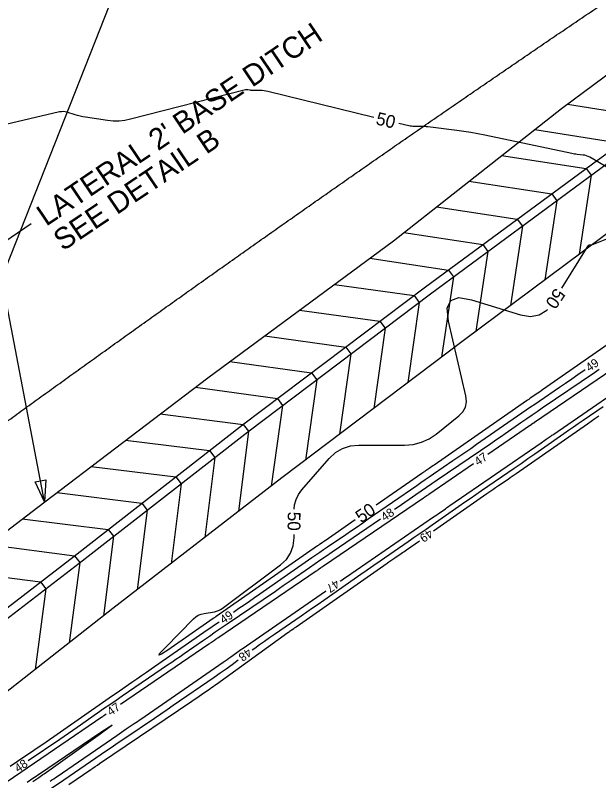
# Model space of a CAD drawing. Extents: x 2384780 to 2405861, y 547869 to 573706.
# Drawn here: x 2392464.9 to 2392601.5, y 553555 to 553734 of the extents above; entities that cross this region are included whole.
import ezdxf

# ---------------------------------------------------------------- set-up
doc = ezdxf.new("R2010")
doc.units = 0
for name, color, linetype in [('Breaklines', 7, 'Continuous'), ('Old_Level_5', 7, 'Continuous'), ('Old_Level_60', 7, 'Continuous'), ('Old_Level_61', 7, 'Continuous'), ('Old_Level_63', 7, 'Continuous'), ('Sheet Plan CELL', 7, 'Continuous')]:
    doc.layers.add(name, color=color, linetype=linetype)

msp = doc.modelspace()

# ---------------------------------------------------------------- linework, layer by layer
at = {"layer": 'Breaklines'}
msp.add_line((2392471.7765, 553620.19075), (2392460.4045, 553679.62675), dxfattribs=at)
msp.add_lwpolyline([(2392472.0645, 553625.3365), (2392471.7765, 553620.19075), (2392469.60925, 553624.86675)], close=True, dxfattribs=at)
at = {"layer": 'Old_Level_5'}
msp.add_line((2392468.695, 553685.21875), (2392460.4045, 553679.62675), dxfattribs=at)
msp.add_spline([(2392694.43275, 553605.75925), (2392690.61025, 553603.18375), (2392686.78975, 553600.6025), (2392682.9725, 553598.01725), (2392679.158, 553595.4275), (2392675.347, 553592.8335), (2392671.53875, 553590.235), (2392667.733, 553587.6325), (2392663.9305, 553585.02575), (2392660.13075, 553582.41475), (2392656.33375, 553579.8), (2392652.5395, 553577.18125), (2392648.74825, 553574.55875), (2392644.95925, 553571.932), (2392641.173, 553569.302), (2392637.38975, 553566.668), (2392633.60875, 553564.0305), (2392629.83025, 553561.38975), (2392626.05425, 553558.74525), (2392622.28075, 553556.097), (2392618.5095, 553553.44575), (2392614.74075, 553550.791), (2392610.9745, 553548.13325), (2392607.21, 553545.47225), (2392603.44825, 553542.80825), (2392599.68825, 553540.141), (2392595.93075, 553537.4705), (2392592.17525, 553534.79775), (2392588.422, 553532.1215), (2392584.67075, 553529.443), (2392580.9215, 553526.76125), (2392577.174, 553524.07725), (2392573.4285, 553521.3905), (2392569.68475, 553518.70125), (2392565.943, 553516.0095), (2392562.203, 553513.31525), (2392558.46475, 553510.61875), (2392554.72825, 553507.91975), (2392550.99325, 553505.21875), (2392547.25975, 553502.51525), (2392543.52825, 553499.81), (2392539.798, 553497.1025), (2392536.06925, 553494.39325), (2392532.34175, 553491.68175), (2392528.616, 553488.96875), (2392524.8915, 553486.25375), (2392521.16825, 553483.53675), (2392517.44625, 553480.81825), (2392513.7255, 553478.09825), (2392510.006, 553475.37675), (2392506.2875, 553472.6535), (2392502.57025, 553469.92925), (2392498.85375, 553467.20325), (2392495.1385, 553464.476), (2392491.42425, 553461.74775), (2392487.71075, 553459.01775), (2392483.99825, 553456.28725), (2392480.2865, 553453.555), (2392476.5755, 553450.82225), (2392472.8655, 553448.0885), (2392469.156, 553445.35375), (2392465.44725, 553442.61825), (2392461.73875, 553439.882), (2392458.03125, 553437.145), (2392454.324, 553434.40725), (2392450.61725, 553431.669), (2392446.911, 553428.93025), (2392443.205, 553426.191), (2392439.49975, 553423.4515), (2392435.7945, 553420.7115), (2392432.0895, 553417.97125), (2392428.3845, 553415.23075), (2392424.68, 553412.49), (2392420.9755, 553409.74925), (2392392.901, 553388.88475)], degree=3, dxfattribs=at)
at = {"layer": 'Old_Level_60'}
for points in [[(2392610.247, 553654.907), (2392586.49075, 553638.7635), (2392586.39975, 553638.7015), (2392586.30875, 553638.63925), (2392586.21825, 553638.57675), (2392586.1275, 553638.514), (2392585.832, 553638.30875), (2392585.76875, 553638.265), (2392585.70525, 553638.22125), (2392585.6415, 553638.1775), (2392585.578, 553638.13425), (2392575.538, 553631.31025)], [(2392598.35275, 553651.0855), (2392598.11275, 553650.919), (2392596.667, 553649.91825), (2392595.21875, 553648.921), (2392593.768, 553647.92725), (2392592.31475, 553646.93725), (2392587.56375, 553643.70875), (2392586.54675, 553643.0155), (2392585.53125, 553642.32), (2392584.5175, 553641.62175), (2392583.50575, 553640.92075), (2392572.96, 553633.59775), (2392571.57075, 553632.6355), (2392570.179, 553631.67675), (2392568.785, 553630.72175), (2392567.38875, 553629.77), (2392562.82325, 553626.667), (2392561.84575, 553626.00075), (2392560.87, 553625.332), (2392559.896, 553624.66075), (2392558.92375, 553623.987), (2392547.59025, 553616.112), (2392546.28375, 553615.2065), (2392544.97475, 553614.30425), (2392543.6635, 553613.4055), (2392542.35, 553612.51), (2392538.05525, 553609.5905), (2392537.13575, 553608.9635), (2392536.218, 553608.33425), (2392535.30175, 553607.70275), (2392534.38725, 553607.0685), (2392522.20125, 553598.5955), (2392520.9805, 553597.749), (2392519.7575, 553596.90575), (2392518.5325, 553596.06575), (2392517.30525, 553595.22875), (2392516.0085, 553594.34725)], [(2392541.013, 553601.641), (2392541.1185, 553601.71475), (2392541.4565, 553601.9505), (2392541.79525, 553602.18575), (2392542.13425, 553602.42025), (2392542.47375, 553602.65425), (2392562.85475, 553616.67175), (2392563.2385, 553616.936), (2392563.6215, 553617.201), (2392564.00425, 553617.4665), (2392564.3865, 553617.73275), (2392565.63425, 553618.60375), (2392565.90175, 553618.79025), (2392566.16975, 553618.976), (2392566.438, 553619.1615), (2392566.7065, 553619.3465), (2392588.06, 553634.028), (2392588.3515, 553634.22875), (2392588.6425, 553634.43), (2392588.9335, 553634.63175), (2392589.224, 553634.834), (2392590.17225, 553635.49525), (2392590.37575, 553635.63675), (2392590.57925, 553635.778), (2392590.78325, 553635.919), (2392590.98725, 553636.0595), (2392613.45025, 553651.4995)], [(2392601.664, 553651.1845), (2392600.54, 553650.41875), (2392588.32675, 553642.11925), (2392587.1235, 553641.29925), (2392585.92225, 553640.47625), (2392584.723, 553639.65025), (2392583.526, 553638.82125), (2392579.619, 553636.10825), (2392578.781, 553635.52775), (2392577.94175, 553634.9495), (2392577.101, 553634.3735), (2392576.25875, 553633.7995), (2392563.72225, 553625.2785), (2392562.45925, 553624.41775), (2392561.19825, 553623.5535), (2392559.93975, 553622.686), (2392558.68325, 553621.8155), (2392554.5825, 553618.966), (2392553.744, 553618.385)], [(2392520.39125, 553585.55625), (2392521.0125, 553586.00425), (2392522.152, 553586.8215), (2392523.29625, 553587.63225), (2392524.44475, 553588.4365), (2392525.59775, 553589.23475), (2392531.83825, 553593.528), (2392533.1745, 553594.44925), (2392534.50925, 553595.373), (2392535.84225, 553596.299), (2392537.17375, 553597.22725), (2392544.284, 553602.19525), (2392545.8085, 553603.25825), (2392547.335, 553604.31875), (2392548.86375, 553605.37625), (2392550.394, 553606.43075), (2392556.945, 553610.93625), (2392558.348, 553611.903), (2392559.74925, 553612.872), (2392561.14875, 553613.8435), (2392562.54675, 553614.8175), (2392568.77375, 553619.1635), (2392570.109, 553620.09375), (2392571.44575, 553621.0215), (2392572.78425, 553621.947), (2392574.12425, 553622.87), (2392581.7345, 553628.1025), (2392583.3405, 553629.2085), (2392584.9445, 553630.31725), (2392586.547, 553631.42875), (2392588.1475, 553632.54275), (2392593.37275, 553636.186), (2392594.493, 553636.966), (2392595.61475, 553637.74375), (2392596.73775, 553638.51975), (2392597.862, 553639.294), (2392602.572, 553642.5315)], [(2392562.8505, 553613.39825), (2392575.36125, 553622.13), (2392576.039, 553622.602), (2392576.7175, 553623.073), (2392577.397, 553623.54275), (2392578.077, 553624.01125), (2392580.30025, 553625.53975), (2392580.7765, 553625.86775), (2392581.252, 553626.1965), (2392581.72725, 553626.526), (2392582.20175, 553626.85625), (2392598.87625, 553638.48275), (2392599.76125, 553639.09875), (2392600.6475, 553639.7135), (2392601.5345, 553640.3265)], [(2392572.22975, 553629.06175), (2392561.77825, 553621.95775), (2392561.64975, 553621.87025), (2392561.52175, 553621.7825), (2392561.39375, 553621.69425), (2392561.266, 553621.60575), (2392560.84925, 553621.31625), (2392560.75975, 553621.25425), (2392560.67025, 553621.1925), (2392560.5805, 553621.131), (2392560.49075, 553621.06975), (2392537.073, 553605.14975), (2392536.90575, 553605.0355), (2392536.73875, 553604.921), (2392536.57225, 553604.80625), (2392536.40575, 553604.69075), (2392535.86275, 553604.31325), (2392535.74625, 553604.2325), (2392535.6295, 553604.152), (2392535.51275, 553604.07175), (2392535.3955, 553603.992), (2392512.376, 553588.339), (2392512.168, 553588.19725), (2392511.9605, 553588.055), (2392511.7535, 553587.91225), (2392511.54675, 553587.76875), (2392510.87225, 553587.2995), (2392510.7275, 553587.199), (2392510.58275, 553587.099), (2392510.4375, 553586.9995), (2392510.292, 553586.90025), (2392489.559, 553572.799)], [(2392550.44325, 553616.1255), (2392539.12975, 553608.43425), (2392537.80425, 553607.53075), (2392536.48125, 553606.6235), (2392535.1605, 553605.713), (2392533.84225, 553604.799), (2392529.54, 553601.8075), (2392528.617, 553601.16775), (2392527.69275, 553600.53025), (2392526.7665, 553599.89525), (2392525.83875, 553599.2625), (2392514.5495, 553591.586), (2392513.15925, 553590.638), (2392511.7715, 553589.686), (2392510.38625, 553588.7305), (2392509.0035, 553587.77125), (2392504.491, 553584.6315), (2392503.52325, 553583.96), (2392502.5535, 553583.291), (2392501.582, 553582.62475), (2392500.609, 553581.96075), (2392489.98275, 553574.7335), (2392488.52475, 553573.739), (2392487.0695, 553572.7405), (2392485.61675, 553571.738), (2392484.167, 553570.73125), (2392479.4355, 553567.43675), (2392478.4205, 553566.73225), (2392477.40375, 553566.0305), (2392476.385, 553565.33125), (2392475.3645, 553564.635), (2392467.956, 553559.595)], [(2392477.44175, 553554.06825), (2392482.6185, 553557.5655), (2392483.1365, 553557.91625), (2392483.65375, 553558.26825), (2392484.17025, 553558.62125), (2392484.68575, 553558.97525), (2392486.369, 553560.134), (2392486.73, 553560.38175), (2392487.0915, 553560.629), (2392487.45375, 553560.87525), (2392487.81625, 553561.1205), (2392506.2565, 553573.57175), (2392506.83725, 553573.965), (2392507.41725, 553574.3595), (2392507.99625, 553574.75525), (2392508.57425, 553575.1525), (2392510.46125, 553576.45175), (2392510.865, 553576.73125), (2392511.267, 553577.013), (2392511.6675, 553577.297), (2392512.0665, 553577.583), (2392528.72, 553589.595), (2392528.9175, 553589.7365), (2392529.116, 553589.87725), (2392529.315, 553590.0165), (2392529.515, 553590.155), (2392530.16925, 553590.605), (2392530.30925, 553590.70175), (2392530.44925, 553590.7985), (2392530.589, 553590.8955), (2392530.7285, 553590.993), (2392551.96825, 553605.833), (2392552.4185, 553606.14675), (2392552.86925, 553606.46), (2392553.3205, 553606.77225), (2392553.7725, 553607.0835), (2392555.2495, 553608.0995), (2392555.56575, 553608.3175), (2392555.88175, 553608.536), (2392556.1975, 553608.755), (2392556.5125, 553608.9745), (2392559.5705, 553611.10875)], [(2392473.1225, 553554.84975), (2392473.5365, 553555.13025), (2392473.95, 553555.4115), (2392474.36275, 553555.69375), (2392474.775, 553555.97675), (2392488.6935, 553565.557), (2392489.24925, 553565.93875), (2392489.806, 553566.31925), (2392490.3635, 553566.69825), (2392490.922, 553567.07625), (2392492.7475, 553568.309), (2392493.1385, 553568.5735), (2392493.52875, 553568.839), (2392493.9185, 553569.1055), (2392494.3075, 553569.37275), (2392513.6445, 553582.68775), (2392514.08925, 553582.9955), (2392514.53225, 553583.306), (2392514.9735, 553583.61875), (2392515.413, 553583.934), (2392516.846, 553584.9675), (2392517.1535, 553585.18825), (2392517.4625, 553585.407), (2392517.7725, 553585.62425), (2392518.084, 553585.83975), (2392537.60525, 553599.2705), (2392537.72975, 553599.35625)], [(2392512.7015, 553592.09725), (2392512.4335, 553591.9145), (2392511.576, 553591.32625), (2392510.72, 553590.73575), (2392509.86575, 553590.14325), (2392496.79125, 553581.046), (2392495.66, 553580.26125), (2392494.52675, 553579.4795), (2392493.3915, 553578.70075), (2392492.254, 553577.925), (2392488.53525, 553575.3955), (2392487.73925, 553574.8525), (2392486.9445, 553574.30725), (2392486.1515, 553573.75975), (2392485.35975, 553573.21025), (2392471.359, 553563.46175), (2392470.32125, 553562.74125), (2392469.2815, 553562.0235), (2392468.23975, 553561.30875), (2392467.19625, 553560.59675), (2392463.784, 553558.2755)], [(2392470.40475, 553551.164), (2392476.28375, 553555.13575), (2392477.5425, 553555.98825), (2392478.7995, 553556.84325), (2392480.0545, 553557.70125), (2392481.30775, 553558.56175), (2392486.3055, 553562.00175), (2392487.37725, 553562.73775), (2392488.45075, 553563.47125), (2392489.52575, 553564.2025), (2392490.60225, 553564.93125), (2392497.51275, 553569.59725), (2392498.9925, 553570.59875), (2392500.46975, 553571.60375), (2392501.945, 553572.612), (2392503.41775, 553573.62375), (2392510.05725, 553578.1955), (2392511.47725, 553579.179), (2392512.892, 553580.17025), (2392514.301, 553581.16925), (2392515.70475, 553582.176), (2392517.147, 553583.21625)], [(2392486.2585, 553570.53925), (2392485.87775, 553570.274), (2392485.7035, 553570.15325), (2392485.529, 553570.03275), (2392485.35425, 553569.91275), (2392485.17925, 553569.79325), (2392463.007, 553554.70975)], [(2392469.014, 553554.74875), (2392470.44675, 553555.7405), (2392470.7535, 553555.9535), (2392471.0595, 553556.16725), (2392471.36475, 553556.382), (2392471.6695, 553556.59775), (2392484.82625, 553565.94125), (2392486.93525, 553567.45075), (2392487.62325, 553567.9755), (2392486.8905, 553567.5155), (2392484.73675, 553566.0705), (2392470.61575, 553556.51775), (2392470.21775, 553556.24875), (2392469.81975, 553555.9795), (2392469.422, 553555.71), (2392469.02425, 553555.44075), (2392467.72475, 553554.56075)]]:
    msp.add_lwpolyline(points, dxfattribs=at)
at = {"layer": 'Old_Level_61'}
for points in [[(2392548.91675, 553710.159), (2392524.039, 553716.2165), (2392523.611, 553716.30725), (2392523.18, 553716.37225), (2392522.74575, 553716.411), (2392522.30825, 553716.424), (2392520.61275, 553716.4235), (2392520.43675, 553716.42775), (2392520.26175, 553716.441), (2392520.0875, 553716.46325), (2392519.91425, 553716.49425), (2392519.34975, 553716.60975), (2392519.22875, 553716.62775), (2392519.1085, 553716.63175), (2392518.98825, 553716.62175), (2392518.8685, 553716.598), (2392491.95475, 553709.70025), (2392490.607, 553709.4245), (2392489.25225, 553709.286), (2392487.8905, 553709.285), (2392486.52175, 553709.421), (2392481.343, 553710.19425), (2392480.73275, 553710.2975), (2392480.128, 553710.42425), (2392479.5285, 553710.5745), (2392478.9345, 553710.74825), (2392477.00275, 553711.3545), (2392476.588, 553711.45575), (2392476.17075, 553711.49975), (2392475.7515, 553711.48675), (2392475.33025, 553711.41625), (2392454.41625, 553706.51975)], [(2392614.78175, 553691.8905), (2392599.4685, 553700.82075), (2392599.089, 553701.0165), (2392598.6955, 553701.16975), (2392598.288, 553701.28025), (2392597.8665, 553701.348), (2392596.46625, 553701.4995), (2392596.16675, 553701.53575), (2392595.8685, 553701.5795), (2392595.5715, 553701.63075), (2392595.27575, 553701.6895), (2392574.8825, 553706.00625), (2392573.25725, 553706.33175), (2392571.626, 553706.6215), (2392569.98875, 553706.87575), (2392568.34575, 553707.09425), (2392561.5585, 553707.922), (2392561.11075, 553707.96975), (2392560.66225, 553708.00375), (2392560.213, 553708.024), (2392559.763, 553708.03075), (2392558.291, 553708.03025), (2392557.97675, 553708.0395), (2392557.66475, 553708.0675), (2392557.355, 553708.114), (2392557.0475, 553708.1795), (2392554.7465, 553708.73975)], [(2392592.91175, 553670.1805), (2392599.06475, 553680.13575), (2392599.12275, 553680.20975), (2392599.1925, 553680.26325), (2392599.27375, 553680.2965), (2392599.367, 553680.30925), (2392599.69025, 553680.31775), (2392599.759, 553680.3225), (2392599.8265, 553680.33325), (2392599.89275, 553680.34975), (2392599.95775, 553680.3725), (2392614.34775, 553686.09475)], [(2392530.244, 553618.52575), (2392530.32975, 553619.51575), (2392530.6715, 553620.764), (2392531.23975, 553621.92675), (2392532.034, 553623.00425), (2392538.462, 553630.336), (2392539.9285, 553631.71075), (2392541.573, 553632.6925), (2392543.3955, 553633.28175), (2392545.396, 553633.47825), (2392556.07775, 553633.47825), (2392558.1015, 553633.6405), (2392560.01175, 553634.12725), (2392561.8085, 553634.93875), (2392563.49125, 553636.07475), (2392568.803, 553640.316), (2392569.75775, 553641.28875), (2392570.346, 553642.389), (2392570.56775, 553643.61675), (2392570.423, 553644.972), (2392566.37425, 553662.47925), (2392566.089, 553665.478), (2392566.88925, 553667.31275), (2392568.7755, 553667.98375), (2392571.747, 553667.49075), (2392583.228, 553663.97875), (2392585.5495, 553663.59375), (2392587.5945, 553663.94425), (2392589.3625, 553665.02975), (2392589.53225, 553665.23725)], [(2392609.16875, 553660.8095), (2392588.40825, 553646.40125), (2392588.0325, 553646.14125), (2392587.656, 553645.882), (2392587.279, 553645.62375), (2392586.90125, 553645.3665), (2392585.6665, 553644.52725), (2392585.402, 553644.34725), (2392585.13825, 553644.16625), (2392584.87475, 553643.985), (2392584.61175, 553643.80275), (2392562.9845, 553628.78425), (2392562.7035, 553628.58975), (2392562.422, 553628.39575), (2392562.14025, 553628.20275), (2392561.858, 553628.01025), (2392560.93475, 553627.38275), (2392560.737, 553627.248), (2392560.53975, 553627.113), (2392560.34275, 553626.97725), (2392560.14625, 553626.841), (2392549.4675, 553619.42075)], [(2392544.54025, 553615.997), (2392537.4855, 553611.095), (2392537.3095, 553610.973), (2392537.133, 553610.85125), (2392536.9565, 553610.73025), (2392536.7795, 553610.60975), (2392536.20075, 553610.21625), (2392536.077, 553610.13175), (2392535.95325, 553610.047), (2392535.83, 553609.962), (2392535.70675, 553609.8765), (2392511.9615, 553593.36625), (2392511.89475, 553593.32), (2392511.82775, 553593.27375), (2392511.7605, 553593.22775), (2392511.6935, 553593.18175), (2392511.4735, 553593.03225), (2392511.4265, 553593.00025), (2392511.3795, 553592.968), (2392511.3325, 553592.93575), (2392511.28575, 553592.90325), (2392500.63, 553585.489), (2392499.164, 553584.53425), (2392498.58275, 553584.3255), (2392498.88675, 553584.86275), (2392500.07575, 553586.14625), (2392506.6475, 553592.819), (2392507.19475, 553593.296), (2392507.7955, 553593.6695), (2392508.44925, 553593.939), (2392509.15625, 553594.105), (2392511.55225, 553594.478), (2392512.0535, 553594.58675), (2392512.5305, 553594.7535), (2392512.983, 553594.97825), (2392513.411, 553595.26075), (2392527.047, 553605.47025), (2392528.4245, 553606.747), (2392529.4095, 553608.22075), (2392530.002, 553609.8915), (2392530.202, 553611.75925), (2392530.2035, 553612.527)]]:
    msp.add_lwpolyline(points, dxfattribs=at)
at = {"layer": 'Old_Level_63'}
msp.add_lwpolyline([(2392330.5416, 553340.35211), (2392792.96835, 554511.19646), (2392584.71907, 554490.29785)], dxfattribs=at)
msp.add_spline([(2392322.107, 553535.63125), (2392325.8135, 553538.37375), (2392329.521, 553541.1165), (2392333.2305, 553543.86075), (2392336.94225, 553546.60625), (2392340.65775, 553549.3545), (2392344.3735, 553552.102), (2392348.0935, 553554.8525), (2392351.814, 553557.6025), (2392355.53775, 553560.35425), (2392359.26675, 553563.109), (2392362.9945, 553565.86175), (2392366.727, 553568.61725), (2392370.46275, 553571.3735), (2392374.19675, 553574.1275), (2392377.936, 553576.8845), (2392381.68125, 553579.644), (2392385.42425, 553582.4005), (2392389.17375, 553585.1605), (2392392.926, 553587.92025), (2392396.6795, 553590.6795), (2392400.43925, 553593.44125), (2392404.19925, 553596.2015), (2392407.96325, 553598.96225), (2392411.72825, 553601.7215), (2392415.49925, 553604.48325), (2392419.27425, 553607.24525), (2392423.0475, 553610.00375), (2392426.82675, 553612.76425), (2392430.6105, 553615.525), (2392434.39825, 553618.286), (2392438.18925, 553621.04675), (2392441.984, 553623.807), (2392445.781, 553626.566), (2392449.57925, 553629.32275), (2392453.38325, 553632.08075), (2392457.19475, 553634.84075), (2392461.00575, 553637.5965), (2392464.82025, 553640.352), (2392468.64175, 553643.10825), (2392472.46475, 553645.8625), (2392476.2925, 553648.61625), (2392480.12425, 553651.36875), (2392483.961, 553654.12075), (2392487.79725, 553656.8685), (2392491.6425, 553659.619), (2392495.49, 553662.366), (2392499.34225, 553665.11275), (2392503.199, 553667.85775), (2392507.05775, 553670.6), (2392510.9275, 553673.34525), (2392514.7955, 553676.08425), (2392518.669, 553678.82275), (2392522.5455, 553681.55825), (2392526.4285, 553684.29325), (2392530.31675, 553687.027), (2392534.2075, 553689.7575), (2392538.10875, 553692.48975), (2392542.00975, 553695.216), (2392545.91125, 553697.93775), (2392549.823, 553700.661), (2392553.73875, 553703.381), (2392557.66125, 553706.10025), (2392561.58625, 553708.81525), (2392565.51625, 553711.52775), (2392569.452, 553714.238), (2392573.39075, 553716.9445), (2392577.34025, 553719.652), (2392581.29, 553722.353), (2392585.24325, 553725.0505), (2392589.20675, 553727.74825), (2392593.1735, 553730.4415), (2392597.14325, 553733.13), (2392601.12125, 553735.8175), (2392605.02475, 553738.44775)], degree=3, dxfattribs=at)
at = {"layer": 'Sheet Plan CELL'}
for points in [[(2393008.398, 553927.17025), (2392961.427, 553902.4275), (2392917.51975, 553878.505), (2392871.181, 553852.58075), (2392828.0225, 553827.3345), (2392788.076, 553796.64125), (2392737.2995, 553772.17825), (2392695.18775, 553745.21125), (2392653.36, 553717.816), (2392609.89525, 553687.7595), (2392569.78325, 553657.869), (2392527.365, 553625.7965), (2392487.79375, 553595.2155), (2392448.41025, 553564.38), (2392409.161, 553533.36375)], [(2392399.88375, 553545.903), (2392439.06575, 553577.01), (2392478.7045, 553607.50025), (2392518.175, 553638.21775), (2392560.9795, 553670.484), (2392601.23525, 553700.1685), (2392644.36625, 553731.39125), (2392686.40225, 553758.4725), (2392731.9095, 553780.314), (2392779.46625, 553811.242), (2392821.895, 553837.72625), (2392864.53775, 553863.847), (2392910.385, 553891.363), (2392954.08625, 553915.6555)], [(2392401.07325, 553544.29525), (2392440.25525, 553575.40225), (2392479.894, 553605.8925), (2392519.36475, 553636.60975), (2392562.12425, 553668.84375), (2392602.38, 553698.52825), (2392645.471, 553729.72375), (2392687.507, 553756.805), (2392733.0145, 553778.646), (2392780.48225, 553809.51925), (2392822.91075, 553836.0035), (2392865.55375, 553862.124), (2392911.35525, 553889.61425), (2392955.05675, 553913.9065)], [(2392391.61975, 553557.07225), (2392430.4875, 553588.60425), (2392470.201, 553618.9935), (2392510.01325, 553649.249), (2392553.45175, 553681.27075), (2392592.80775, 553712.2445), (2392635.855, 553744.2385), (2392678.09775, 553771.00725), (2392724.3275, 553791.7585), (2392772.89875, 553822.38), (2392815.1775, 553849.11825), (2392857.30175, 553876.11875), (2392903.20675, 553904.299)], [(2392594.208, 553713.28525), (2392614.799, 553709.98725), (2392614.799, 553709.98725), (2392614.799, 553709.98725), (2392615.975, 553708.36275), (2392613.02175, 553689.9215)], [(2392586.57075, 553707.336), (2392606.68625, 553704.1145), (2392606.68625, 553704.1145), (2392606.68625, 553704.1145), (2392607.86225, 553702.48975), (2392604.90775, 553684.043)], [(2392578.7885, 553701.21125), (2392598.59025, 553698.21825), (2392598.59025, 553698.21825), (2392598.59025, 553698.21825), (2392599.78075, 553696.604), (2392596.99025, 553678.143)], [(2392571.15425, 553695.20275), (2392590.5295, 553692.274), (2392590.5295, 553692.274), (2392590.5295, 553692.274), (2392591.71975, 553690.66), (2392588.91875, 553672.1285)], [(2392563.51925, 553689.194), (2392582.4685, 553686.33), (2392582.4685, 553686.33), (2392582.4685, 553686.33), (2392583.659, 553684.71575), (2392580.847, 553666.1135)], [(2392555.88475, 553683.1855), (2392574.40775, 553680.386), (2392574.40775, 553680.386), (2392574.40775, 553680.386), (2392575.598, 553678.77175), (2392572.77575, 553660.099)], [(2392547.9585, 553677.22125), (2392566.347, 553674.442), (2392566.347, 553674.442), (2392566.347, 553674.442), (2392567.53725, 553672.82775), (2392564.6945, 553654.02125)], [(2392539.641, 553671.08975), (2392558.307, 553668.4695), (2392558.307, 553668.4695), (2392558.307, 553668.4695), (2392559.51425, 553666.868), (2392556.88175, 553648.114)], [(2392531.49175, 553665.08225), (2392550.30925, 553662.44075), (2392550.30925, 553662.44075), (2392550.30925, 553662.44075), (2392551.5165, 553660.83925), (2392548.881, 553642.06475)], [(2392523.34225, 553659.075), (2392542.3115, 553656.412), (2392542.3115, 553656.412), (2392542.3115, 553656.412), (2392543.51875, 553654.8105), (2392540.88025, 553636.0155)], [(2392515.193, 553653.0675), (2392534.314, 553650.38325), (2392534.314, 553650.38325), (2392534.314, 553650.38325), (2392535.521, 553648.78175), (2392532.87975, 553629.96625)], [(2392507.11875, 553647.0495), (2392526.31625, 553644.3545), (2392526.31625, 553644.3545), (2392526.31625, 553644.3545), (2392527.5235, 553642.753), (2392524.87275, 553623.8705)], [(2392498.83875, 553640.757), (2392518.31675, 553638.328), (2392518.31675, 553638.328), (2392518.31675, 553638.328), (2392519.5485, 553636.74525), (2392517.20375, 553617.94375)], [(2392490.77175, 553634.6265), (2392510.41275, 553632.17675), (2392510.41275, 553632.17675), (2392510.41275, 553632.17675), (2392511.6445, 553630.594), (2392509.30575, 553611.84025)], [(2392482.70425, 553628.4955), (2392502.50875, 553626.02575), (2392502.50875, 553626.02575), (2392502.50875, 553626.02575), (2392503.7405, 553624.443), (2392501.40775, 553605.7365)], [(2392474.637, 553622.3645), (2392494.60475, 553619.8745), (2392494.60475, 553619.8745), (2392494.60475, 553619.8745), (2392495.8365, 553618.29175), (2392493.50975, 553599.63275)], [(2392466.591, 553616.231), (2392486.70075, 553613.72325), (2392486.70075, 553613.72325), (2392486.70075, 553613.72325), (2392487.9325, 553612.1405), (2392485.6085, 553593.5045)], [(2392458.7005, 553610.19325), (2392478.79725, 553607.57175), (2392478.79725, 553607.57175), (2392478.79725, 553607.57175), (2392480.02, 553605.982), (2392477.57175, 553587.212)], [(2392450.72675, 553604.0915), (2392470.85875, 553601.46525), (2392470.85875, 553601.46525), (2392470.85875, 553601.46525), (2392472.0815, 553599.8755), (2392469.617, 553580.984)]]:
    msp.add_lwpolyline(points, dxfattribs=at)

# ---------------------------------------------------------------- texts
at = {"layer": 'Old_Level_5'}
for s, p in [("LATERAL 2' BASE DITCH", (2392472.1655, 553684.544)), ('SEE DETAIL B', (2392476.08, 553678.7405))]:
    msp.add_text(s, height=4.9999995, rotation=33.9999278, dxfattribs=at).set_placement(p)
at = {"layer": 'Old_Level_60'}
for s, rotation, p in [('49', 34.7610639, (2392599.35, 553650.5605)), ('47', 34.2035778, (2392573.261, 553628.55325)), ('48', 34.3915083, (2392551.42, 553615.57725)), ('49', 214.9128028, (2392561.852, 553613.92075)), ('47', 214.8335361, (2392539.9785, 553602.135)), ('49', 34.2287333, (2392513.69325, 553591.563)), ('48', 215.8021556, (2392519.40375, 553586.077)), ('47', 34.3984167, (2392487.28775, 553570.0395)), ('48', 34.2463083, (2392465.62225, 553556.79725))]:
    msp.add_text(s, height=2, rotation=rotation, dxfattribs=at).set_placement(p)
at = {"layer": 'Old_Level_61'}
for rotation, p in [(346.3155694, (2392549.18175, 553708.55075)), (235.6425472, (2392591.429, 553670.425)), (34.7938444, (2392545.92025, 553615.12925)), (269.6140806, (2392528.725, 553617.89925))]:
    msp.add_text('50', height=3, rotation=rotation, dxfattribs=at).set_placement(p)

doc.saveas('drawing.dxf')
